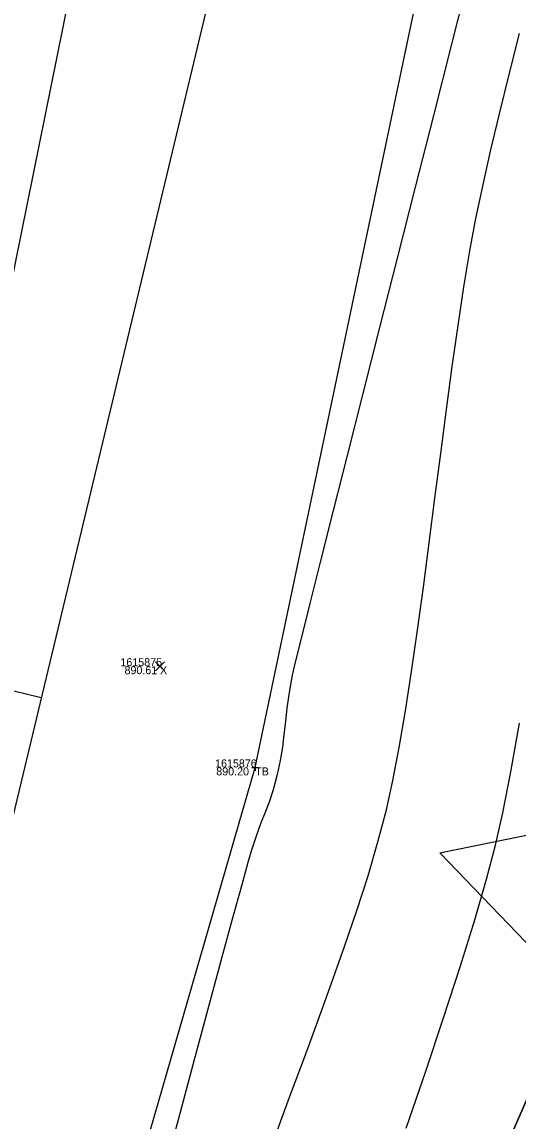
# Model space of a CAD drawing. Extents: x 1957117 to 1971063, y 701601 to 715861.
# Drawn here: x 1963063.84 to 1963085.54, y 704946.5 to 704994.55 of the extents above; entities that cross this region are included whole.
import ezdxf

# ---------------------------------------------------------------- set-up
doc = ezdxf.new("R2010")
doc.units = 0
for name, color, linetype in [('AP_X_Lights', 7, 'Continuous'), ('DT_X_Break_Line', 7, 'Continuous'), ('DT_X_Contour_Major', 7, 'Continuous'), ('DT_X_Contour_Minor', 7, 'Continuous'), ('DT_X_TIN_Hull', 7, 'Continuous'), ('GE_X_CL_20', 7, 'Continuous'), ('HY_X_Water_Edge', 7, 'Continuous'), ('PV_P_Drive', 7, 'Continuous'), ('PV_P_Shoulder', 7, 'Continuous'), ('RS_Raster1', 7, 'Continuous'), ('SC_Scratch1', 7, 'Continuous'), ('SC_Shading5', 7, 'Continuous'), ('VG_X_Tree_Line_Rt', 7, 'Continuous')]:
    doc.layers.add(name, color=color, linetype=linetype)

msp = doc.modelspace()

# ---------------------------------------------------------------- linework, layer by layer
at = {"layer": 'AP_X_Lights'}
for p, q in [((1963069.686, 704966.187), (1963070.074, 704966.577)), ((1963069.686, 704966.577), (1963070.074, 704966.187))]:
    msp.add_line(p, q, dxfattribs=at)
at = {"layer": 'DT_X_Break_Line'}
for points in [[(1962898.502, 704228.866), (1962909.862, 704285.214), (1962922.189, 704334.068), (1962935.173, 704382.087), (1962941.87, 704432.109), (1962957.87, 704479.084), (1962969.135, 704528.545), (1962980.039, 704577.268), (1962992.03, 704625.595), (1963002.128, 704674.596), (1963014.376, 704720.299), (1963028.69, 704776.02), (1963039.098, 704819.371), (1963047.66, 704863.952), (1963060.514, 704915.168), (1963074.044, 704961.959), (1963084.157, 705010.121), (1963093.862, 705036.7), (1963097.69, 705062.728), (1963110.134, 705110.941)], [(1963116.889, 705109.729), (1963101.597, 705034.688), (1963094.266, 705012.216), (1963090.023, 704956.798), (1963071.715, 704915.078), (1963072.171, 704860.237), (1963062.038, 704814.417), (1963054.777, 704764.017), (1963026.985, 704719.839), (1963012.592, 704671.661), (1963000.695, 704620.354), (1963004.885, 704570.73), (1962973.084, 704527.494), (1962964.114, 704426.264), (1962948.537, 704378.842), (1962943.949, 704328.022), (1962905.467, 704230.979)], [(1963081.686, 705067.168), (1963070.617, 705018.992), (1963060.629, 704969.66), (1963044.793, 704921.859), (1963033.624, 704869.219), (1963022.038, 704824.561), (1963012.554, 704778.141), (1962998.858, 704727.004), (1962987.967, 704677.611), (1962975.675, 704626.305), (1962966.447, 704580.213), (1962950.262, 704533.092), (1962939.515, 704481.257), (1962926.044, 704436.037), (1962917.68, 704386.811), (1962906.11, 704337.415), (1962892.064, 704289.931), (1962881.011, 704234.451)]]:
    msp.add_lwpolyline(points, dxfattribs=at)
at = {"layer": 'DT_X_Contour_Major'}
msp.add_lwpolyline([(1963083.409, 704996.63), (1963082.635, 704993.579), (1963081.843, 704990.46), (1963081.045, 704987.324), (1963080.255, 704984.219), (1963079.487, 704981.196), (1963078.752, 704978.306), (1963078.064, 704975.599), (1963077.437, 704973.124), (1963076.883, 704970.931), (1963076.416, 704969.072), (1963076.049, 704967.596), (1963075.795, 704966.552), (1963075.667, 704965.992), (1963075.529, 704965.23), (1963075.434, 704964.562), (1963075.364, 704963.96), (1963075.303, 704963.395), (1963075.235, 704962.841), (1963075.143, 704962.267), (1963075.009, 704961.647), (1963074.826, 704960.974), (1963074.648, 704960.435), (1963074.467, 704959.963), (1963074.28, 704959.492), (1963074.08, 704958.957), (1963073.862, 704958.291), (1963073.721, 704957.799), (1963073.454, 704956.829), (1963073.072, 704955.432), (1963072.59, 704953.657), (1963072.02, 704951.552), (1963071.377, 704949.168), (1963070.672, 704946.554), (1963069.921, 704943.758)], dxfattribs=at)
msp.add_lwpolyline([(1963083.409, 704996.63), (1963082.635, 704993.579), (1963081.843, 704990.46), (1963081.045, 704987.324), (1963080.255, 704984.219), (1963079.487, 704981.196), (1963078.752, 704978.306), (1963078.064, 704975.599), (1963077.437, 704973.124), (1963076.883, 704970.931), (1963076.416, 704969.072), (1963076.049, 704967.596), (1963075.795, 704966.552), (1963075.667, 704965.992), (1963075.529, 704965.23), (1963075.434, 704964.562), (1963075.364, 704963.96), (1963075.303, 704963.395), (1963075.235, 704962.841), (1963075.143, 704962.267), (1963075.009, 704961.647), (1963074.826, 704960.974), (1963074.648, 704960.435), (1963074.467, 704959.963), (1963074.28, 704959.492), (1963074.08, 704958.957), (1963073.862, 704958.291), (1963073.721, 704957.799), (1963073.454, 704956.829), (1963073.072, 704955.432), (1963072.59, 704953.657), (1963072.02, 704951.552), (1963071.377, 704949.168), (1963070.672, 704946.554), (1963069.921, 704943.758)], dxfattribs=at)
at = {"layer": 'DT_X_Contour_Minor'}
for points in [[(1963075.004, 704946.069), (1963075.595, 704947.665), (1963076.197, 704949.282), (1963076.797, 704950.905), (1963077.387, 704952.524), (1963077.954, 704954.126), (1963078.489, 704955.697), (1963078.979, 704957.225), (1963079.415, 704958.699), (1963079.786, 704960.104), (1963080.072, 704961.383), (1963080.349, 704962.833), (1963080.621, 704964.428), (1963080.886, 704966.145), (1963081.147, 704967.958), (1963081.403, 704969.843), (1963081.657, 704971.775), (1963081.909, 704973.729), (1963082.16, 704975.681), (1963082.411, 704977.606), (1963082.663, 704979.479), (1963082.917, 704981.276), (1963083.174, 704982.971), (1963083.435, 704984.54), (1963083.701, 704985.959), (1963083.997, 704987.364), (1963084.342, 704988.893), (1963084.729, 704990.528), (1963085.152, 704992.249), (1963085.602, 704994.038)], [(1963075.004, 704946.069), (1963075.595, 704947.665), (1963076.197, 704949.282), (1963076.797, 704950.905), (1963077.387, 704952.524), (1963077.954, 704954.126), (1963078.489, 704955.697), (1963078.979, 704957.225), (1963079.415, 704958.699), (1963079.786, 704960.104), (1963080.072, 704961.383), (1963080.349, 704962.833), (1963080.621, 704964.428), (1963080.886, 704966.145), (1963081.147, 704967.958), (1963081.403, 704969.843), (1963081.657, 704971.775), (1963081.909, 704973.729), (1963082.16, 704975.681), (1963082.411, 704977.606), (1963082.663, 704979.479), (1963082.917, 704981.276), (1963083.174, 704982.971), (1963083.435, 704984.54), (1963083.701, 704985.959), (1963083.997, 704987.364), (1963084.342, 704988.893), (1963084.729, 704990.528), (1963085.152, 704992.249), (1963085.602, 704994.038)], [(1963080.654, 704946.185), (1963081.506, 704948.681), (1963082.3, 704951.059), (1963083.02, 704953.277), (1963083.648, 704955.294), (1963084.168, 704957.069), (1963084.563, 704958.562), (1963084.877, 704959.971), (1963085.226, 704961.763), (1963085.605, 704963.89)], [(1963080.654, 704946.185), (1963081.506, 704948.681), (1963082.3, 704951.059), (1963083.02, 704953.277), (1963083.648, 704955.294), (1963084.168, 704957.069), (1963084.563, 704958.562), (1963084.877, 704959.971), (1963085.226, 704961.763), (1963085.605, 704963.89)]]:
    msp.add_lwpolyline(points, dxfattribs=at)
at = {"layer": 'DT_X_TIN_Hull'}
msp.add_lwpolyline([(1962905.467, 704230.979), (1962909.862, 704285.214), (1962943.949, 704328.022), (1962948.537, 704378.842), (1962964.114, 704426.264), (1962957.87, 704479.084), (1962973.084, 704527.494), (1963004.885, 704570.73), (1963000.695, 704620.354), (1963012.592, 704671.661), (1963042.054, 704716.522), (1963054.777, 704764.017), (1963062.038, 704814.417), (1963072.171, 704860.237), (1963071.715, 704915.078), (1963090.023, 704956.798), (1963110.114, 705008.741), (1963133.773, 705105.742)], dxfattribs=at)
at = {"layer": 'GE_X_CL_20'}
msp.add_line((1963064.683, 704965.006), (1963062.738, 704965.473), dxfattribs=at)
msp.add_lwpolyline([(1963418.3, 706437.397), (1962895.621, 704261.062)], dxfattribs=at)
at = {"layer": 'HY_X_Water_Edge'}
msp.add_spline([(1963191.723, 701994.048), (1963062.047, 702441.167), (1962863.491, 703169.356), (1962827.53, 703438.691), (1962823.213, 703537.412), (1962817.962, 703593.874), (1962817.97, 703697.316), (1962828.582, 703804.235), (1962836.461, 703844.734), (1962850.687, 703896.004), (1962867.251, 703938.846), (1962873.848, 703992.355), (1962884.135, 704091.371), (1962891.241, 704140.854), (1962897.382, 704180.529), (1962905.467, 704230.979), (1962943.949, 704328.022), (1962948.537, 704378.842), (1962964.114, 704426.264), (1963004.885, 704570.73), (1963042.054, 704716.522), (1963062.038, 704814.417), (1963072.171, 704860.237), (1963090.023, 704956.798), (1963107.066, 705031.783), (1963133.773, 705105.742), (1963148.685, 705206.74), (1963175.48, 705301.059), (1963191.635, 705353.417), (1963210.988, 705447.286), (1963219.532, 705497.27), (1963230.124, 705549.475), (1963251.052, 705591.159), (1963275.289, 705693.429), (1963292.982, 705784.032), (1963302.841, 705839.645), (1963335.126, 705936.766), (1963359.752, 706046.75), (1963389.133, 706177.299), (1963417.827, 706273.456), (1963475.868, 706451.902), (1963533.782, 706640.53), (1963553.86, 706696.984), (1963580.184, 706715.425), (1963609.172, 706718.73), (1963617.062, 706714.691), (1963619.447, 706694.678), (1963564.282, 706533.07), (1963531.853, 706395.229), (1963434.4, 706006.96), (1963354.09, 705679.186), (1963237.513, 705206.07), (1963167.369, 704892.962), (1963059.145, 704434.176), (1962907.914, 703908.742), (1962877.458, 703703.326), (1962898.357, 703412.121), (1962942.65, 703052.267), (1963048.963, 702674.866), (1963191.468, 702189.666), (1963245.396, 702019.832)], degree=3, dxfattribs=at)
at = {"layer": 'PV_P_Drive'}
for p, q in [((1963074.044, 704962.105), (1963074.044, 704961.813)), ((1963073.898, 704961.959), (1963074.19, 704961.959)), ((1963074.044, 704961.959), (1963074.044, 704961.959))]:
    msp.add_line(p, q, dxfattribs=at)
at = {"layer": 'SC_Shading5'}
for points in [[(1963026.912, 704294.121), (1963138.818, 704737.794), (1963251.679, 705213.963), (1963374.306, 705730.111), (1963454.783, 706045.593), (1963517.244, 706296.713), (1963562.763, 706479.256), (1963580.13, 706553.799), (1963589.678, 706586.994)], [(1963609.915, 706579.703), (1963587.283, 706499.153), (1963552.056, 706354.005), (1963480.911, 706069.234), (1963357.401, 705576.869), (1963272.751, 705226.931), (1963210.247, 704956.481), (1963044.97, 704288.881)]]:
    msp.add_spline(points, degree=3, dxfattribs=at)
at = {"layer": 'VG_X_Tree_Line_Rt'}
msp.add_lwpolyline([(1963092.072, 704819.483), (1963068.606, 704822.617), (1963071.159, 704830.755), (1963080.311, 704844.11), (1963076.635, 704859.629), (1963084.28, 704858.73), (1963088.113, 704865.776), (1963089.056, 704879.433), (1963088.654, 704893.057), (1963085.066, 704901.204), (1963078.346, 704910.914), (1963082.791, 704921.083), (1963091.926, 704925.036), (1963097.415, 704934.744), (1963093.383, 704946.532), (1963082.115, 704958.219), (1963092.761, 704960.391), (1963101.431, 704958.014), (1963129.179, 704956.456)], dxfattribs=at)

# ---------------------------------------------------------------- texts
at = {"layer": 'PV_P_Shoulder'}
for s, p in [('890.61', (1963068.328, 704966.032)), ('890.20', (1963072.341, 704961.609))]:
    msp.add_text(s, height=0.35, dxfattribs=at).set_placement(p)
at = {"layer": 'RS_Raster1'}
for s, p in [('1615875', (1963068.147, 704966.382)), ('1615876', (1963072.289, 704961.959))]:
    msp.add_text(s, height=0.35, dxfattribs=at).set_placement(p)
at = {"layer": 'SC_Scratch1'}
for s, p in [('X', (1963069.88, 704966.032)), ('TB', (1963074.044, 704961.609))]:
    msp.add_text(s, height=0.35, dxfattribs=at).set_placement(p)

doc.saveas('drawing.dxf')
